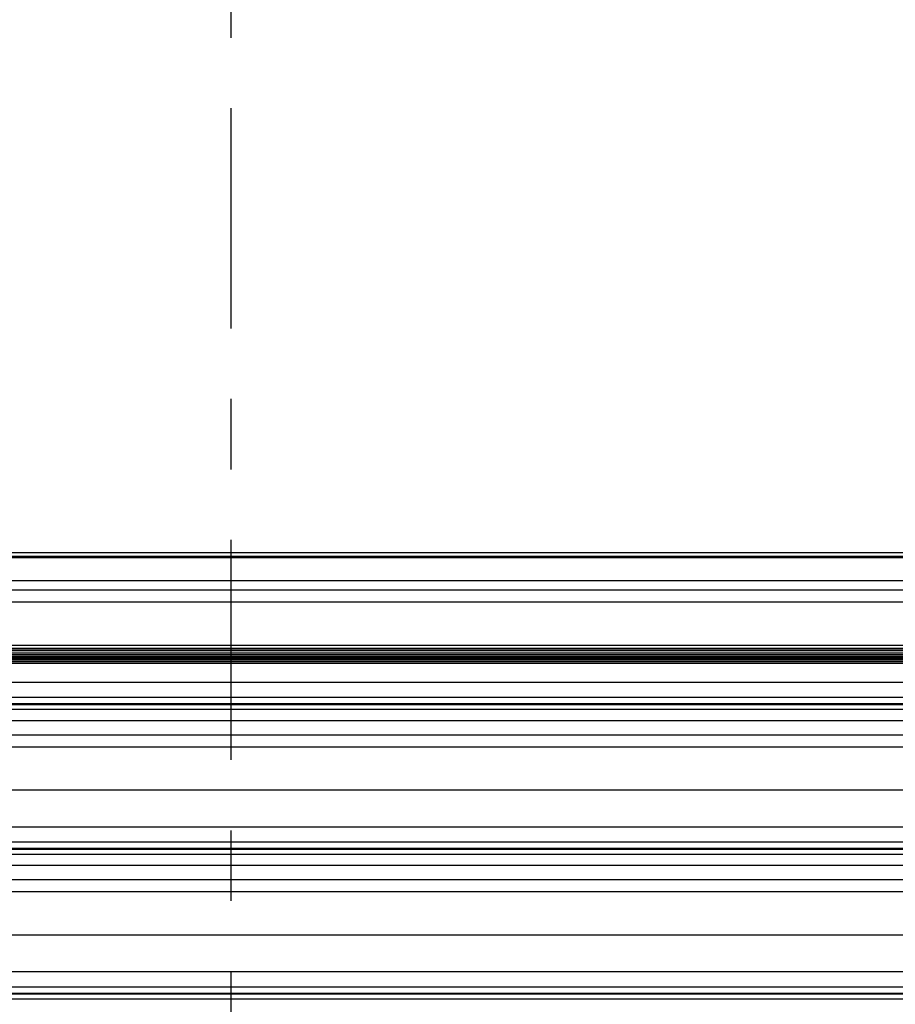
# Model space of a CAD drawing. Header units: inches. Extents: x 170 to 284, y 215 to 248.
# Tile 377 of 656: x 204.84 to 206.08, y 223.77 to 225.17. Entities that reach past the tile are written whole.
import ezdxf

# ---------------------------------------------------------------- set-up
doc = ezdxf.new("R2010")
doc.units = ezdxf.units.IN
doc.header["$LTSCALE"] = 0.25
doc.header["$MEASUREMENT"] = 0
doc.linetypes.add('CENTER', pattern=[2, 1.25, -0.25, 0.25, -0.25])
doc.layers.add('RH FRONT OF HOOD', color=7, linetype='Continuous')
doc.layers.add('SECTION CUTS', color=6, linetype='CENTER')

msp = doc.modelspace()

# ---------------------------------------------------------------- linework, layer by layer
at = {"layer": 'RH FRONT OF HOOD'}
for p, q in [((206.77213, 224.40973), (202.26084, 224.40973)), ((206.77213, 224.40453), (202.26084, 224.40453)), ((206.77213, 224.40243), (202.26084, 224.40243)), ((202.27776, 224.37016), (206.77213, 224.37016)), ((202.59041, 224.35687), (206.44255, 224.35687)), ((202.57687, 224.3398), (206.46244, 224.3398)), ((206.46106, 224.27387), (202.57191, 224.27387)), ((202.57191, 224.27375), (206.46106, 224.27375)), ((204.79897, 224.2784), (206.32271, 224.2784)), ((206.46106, 224.27082), (202.57191, 224.27082)), ((202.57191, 224.27071), (206.46106, 224.27071)), ((202.57191, 224.26769), (206.46106, 224.26769)), ((206.46106, 224.2648), (202.57737, 224.2648)), ((202.57737, 224.26469), (206.46106, 224.26469)), ((206.46106, 224.26182), (202.57737, 224.26182)), ((202.57737, 224.2617), (206.46106, 224.2617)), ((206.46106, 224.25897), (202.57737, 224.25897)), ((202.57737, 224.25886), (206.46106, 224.25886)), ((206.46106, 224.25598), (202.57737, 224.25598)), ((202.57737, 224.25587), (206.46106, 224.25587)), ((206.46106, 224.25298), (202.57737, 224.25298)), ((202.57737, 224.25287), (206.46106, 224.25287)), ((202.50032, 224.22602), (206.53264, 224.22602)), ((202.50032, 224.20464), (206.53264, 224.20464)), ((206.53264, 224.19515), (202.50032, 224.19515)), ((202.50032, 224.19451), (206.53264, 224.19451)), ((202.50032, 224.1875), (206.53264, 224.1875)), ((202.50032, 224.17181), (206.53264, 224.17181)), ((202.50032, 224.15142), (206.53264, 224.15142)), ((202.57687, 224.13435), (206.45609, 224.13435)), ((202.53049, 224.07296), (206.50248, 224.07296)), ((202.50032, 224.02057), (206.53264, 224.02057)), ((202.50032, 223.99919), (206.53264, 223.99919)), ((206.53264, 223.98971), (202.50032, 223.98971)), ((202.50032, 223.98907), (206.53264, 223.98907)), ((202.50032, 223.98205), (206.53264, 223.98205)), ((202.50032, 223.96636), (206.53264, 223.96636)), ((202.50032, 223.94598), (206.53264, 223.94598)), ((202.57687, 223.9289), (206.45609, 223.9289)), ((202.53049, 223.86751), (206.50248, 223.86751)), ((202.50032, 223.81512), (206.53264, 223.81512)), ((202.50032, 223.79374), (206.53264, 223.79374)), ((206.53264, 223.78426), (202.50032, 223.78426)), ((202.50032, 223.78362), (206.53264, 223.78362)), ((202.50032, 223.7766), (206.53264, 223.7766))]:
    msp.add_line(p, q, dxfattribs=at)
at = {"layer": 'SECTION CUTS'}
msp.add_line((205.13955, 219.82804), (205.13955, 225.47531), dxfattribs=at)

doc.saveas('drawing.dxf')
